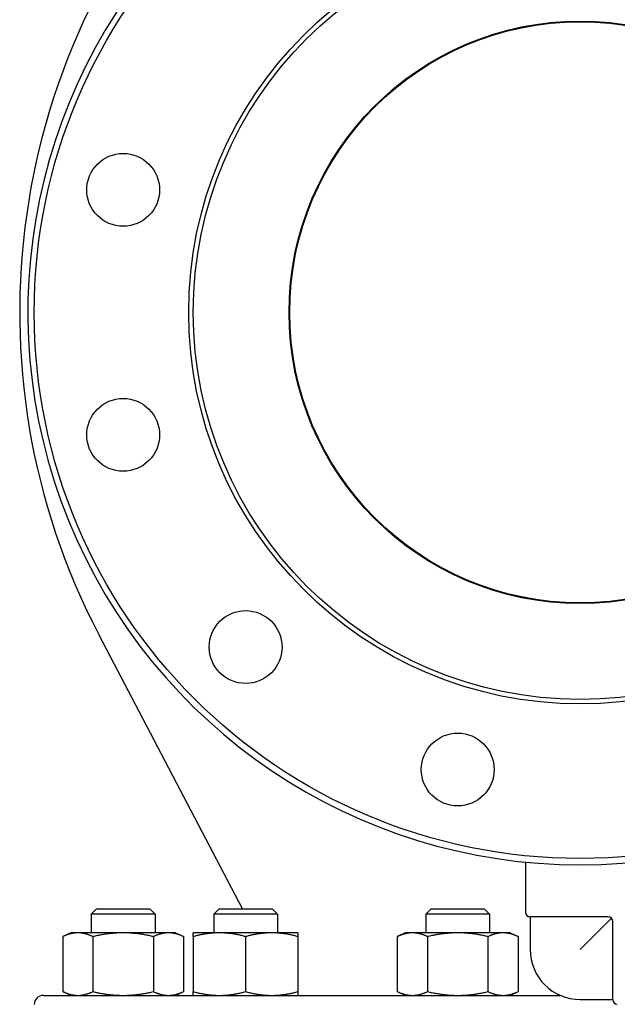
# Model space of a CAD drawing. Header units: inches. Extents: x 24 to 1128, y -94 to 748.
# Tile 354 of 573: x 609 to 617, y 300 to 313. Entities that reach past the tile are written whole.
import ezdxf

# ---------------------------------------------------------------- set-up
doc = ezdxf.new("R2010")
doc.units = ezdxf.units.IN
doc.header["$LTSCALE"] = 32
doc.header["$MEASUREMENT"] = 0
doc.layers.add('Visible (ANSI)', color=7, linetype='Continuous', lineweight=30)

msp = doc.modelspace()

# ---------------------------------------------------------------- linework, layer by layer
at = {"layer": 'Visible (ANSI)'}
for p, q in [((611.74421, 300.99862), (609.77472, 304.75596)), ((615.63339, 301.63778), (615.63339, 300.94862)), ((609.74029, 300.99862), (609.66738, 300.92571)), ((609.74029, 300.99862), (610.46946, 300.99862)), ((610.46946, 300.99862), (610.54238, 300.92571)), ((611.42262, 300.99862), (611.3497, 300.92571)), ((611.42262, 300.99862), (612.15178, 300.99862)), ((612.15178, 300.99862), (612.2247, 300.92571)), ((614.33649, 300.99862), (614.26357, 300.92571)), ((614.33649, 300.99862), (615.06565, 300.99862)), ((615.06565, 300.99862), (615.13857, 300.92571)), ((610.54238, 300.92571), (609.66738, 300.92571)), ((609.66738, 300.92571), (609.66738, 300.66762)), ((610.54238, 300.92571), (610.54238, 300.66762)), ((612.2247, 300.92571), (611.3497, 300.92571)), ((611.3497, 300.92571), (611.3497, 300.66762)), ((612.2247, 300.92571), (612.2247, 300.66762)), ((615.13857, 300.92571), (614.26357, 300.92571)), ((614.26357, 300.92571), (614.26357, 300.66762)), ((615.13857, 300.92571), (615.13857, 300.66762)), ((615.69589, 300.88612), (615.69589, 300.43862)), ((616.76839, 300.88612), (615.69589, 300.88612)), ((616.81259, 300.86782), (616.38339, 300.43862)), ((616.83089, 299.75112), (616.83089, 300.82362)), ((609.38588, 300.66762), (609.27465, 300.61576)), ((609.27465, 300.61576), (609.27465, 299.86049)), ((609.4822, 300.66762), (609.38588, 300.66762)), ((610.10488, 300.66762), (609.4822, 300.66762)), ((609.68976, 300.61576), (609.68976, 299.86049)), ((610.72755, 300.66762), (610.10488, 300.66762)), ((610.51999, 300.61576), (610.51999, 299.86049)), ((610.82388, 300.66762), (610.72755, 300.66762)), ((610.82388, 300.66762), (610.93511, 300.61576)), ((610.93511, 300.61576), (610.93511, 299.86049)), ((611.4277, 300.66762), (611.0682, 300.66762)), ((611.0682, 300.61576), (611.0682, 299.86049)), ((612.1467, 300.66762), (611.4277, 300.66762)), ((611.7872, 300.61576), (611.7872, 299.86049)), ((612.5062, 300.66762), (612.1467, 300.66762)), ((612.5062, 300.61576), (612.5062, 299.86049)), ((613.98207, 300.66762), (613.87084, 300.61576)), ((613.87084, 300.61576), (613.87084, 299.86049)), ((614.0784, 300.66762), (613.98207, 300.66762)), ((614.70107, 300.66762), (614.0784, 300.66762)), ((614.28596, 300.61576), (614.28596, 299.86049)), ((615.32374, 300.66762), (614.70107, 300.66762)), ((615.11618, 300.61576), (615.11618, 299.86049)), ((615.42007, 300.66762), (615.32374, 300.66762)), ((615.42007, 300.66762), (615.5313, 300.61576)), ((615.5313, 300.61576), (615.5313, 299.86049)), ((609.00839, 299.80862), (616.10816, 299.80862)), ((609.38588, 299.80862), (609.27465, 299.86049)), ((610.82388, 299.80862), (610.93511, 299.86049)), ((613.98207, 299.80862), (613.87084, 299.86049)), ((615.42007, 299.80862), (615.5313, 299.86049)), ((616.38339, 299.75112), (616.83089, 299.75112))]:
    msp.add_line(p, q, dxfattribs=at)
for centre, radius in [((616.38339, 309.18862), 7.5), ((616.38339, 309.18862), 5.378), ((616.38339, 309.18862), 5.315), ((616.38339, 309.18862), 4), ((616.38339, 309.18862), 3.99), ((610.10488, 310.87095), 0.5), ((610.10488, 307.5063), 0.5), ((611.7872, 304.59243), 0.5), ((614.70107, 302.91011), 0.5)]:
    msp.add_circle(centre, radius, dxfattribs=at)
for centre, radius, start, end in [((618.23122, 309.18862), 9.54783, 136.081373, 207.662302), ((616.38339, 309.18862), 7.588, 134.247392, 45.752608), ((615.69589, 300.94862), 0.0625, 180, 270), ((616.76839, 300.82362), 0.0625, 0, 90), ((616.38339, 300.43862), 0.6875, 180, 270), ((609.00839, 299.68362), 0.125, 90, 180), ((616.89339, 299.75112), 0.0625, 180, 270)]:
    msp.add_arc(centre, radius, start, end, dxfattribs=at)
for points in [[(609.4822, 300.66762), (609.38588, 300.66762), (609.27465, 300.61576)], [(609.68976, 300.61576), (609.57853, 300.66762), (609.4822, 300.66762)], [(610.10488, 300.66762), (609.91222, 300.66762), (609.68976, 300.61576)], [(610.51999, 300.61576), (610.29753, 300.66762), (610.10488, 300.66762)], [(610.72755, 300.66762), (610.63122, 300.66762), (610.51999, 300.61576)], [(610.93511, 300.61576), (610.82388, 300.66762), (610.72755, 300.66762)], [(611.0682, 300.61576), (611.0682, 300.66762), (611.0682, 300.66762)], [(611.4277, 300.66762), (611.26086, 300.66762), (611.0682, 300.61576)], [(611.7872, 300.61576), (611.59454, 300.66762), (611.4277, 300.66762)], [(612.1467, 300.66762), (611.97986, 300.66762), (611.7872, 300.61576)], [(612.5062, 300.61576), (612.31354, 300.66762), (612.1467, 300.66762)], [(612.5062, 300.66762), (612.5062, 300.66762), (612.5062, 300.61576)], [(614.0784, 300.66762), (613.98207, 300.66762), (613.87084, 300.61576)], [(614.28596, 300.61576), (614.17473, 300.66762), (614.0784, 300.66762)], [(614.70107, 300.66762), (614.50841, 300.66762), (614.28596, 300.61576)], [(615.11618, 300.61576), (614.89373, 300.66762), (614.70107, 300.66762)], [(615.32374, 300.66762), (615.22741, 300.66762), (615.11618, 300.61576)], [(615.5313, 300.61576), (615.42007, 300.66762), (615.32374, 300.66762)], [(609.27465, 299.86049), (609.38588, 299.80862), (609.4822, 299.80862)], [(609.4822, 299.80862), (609.57853, 299.80862), (609.68976, 299.86049)], [(609.68976, 299.86049), (609.91222, 299.80862), (610.10488, 299.80862)], [(610.10488, 299.80862), (610.29753, 299.80862), (610.51999, 299.86049)], [(610.51999, 299.86049), (610.63122, 299.80862), (610.72755, 299.80862)], [(610.72755, 299.80862), (610.82388, 299.80862), (610.93511, 299.86049)], [(611.0682, 299.86049), (611.26086, 299.80862), (611.4277, 299.80862)], [(611.0682, 299.80862), (611.0682, 299.80862), (611.0682, 299.86049)], [(611.4277, 299.80862), (611.59454, 299.80862), (611.7872, 299.86049)], [(611.7872, 299.86049), (611.97986, 299.80862), (612.1467, 299.80862)], [(612.1467, 299.80862), (612.31354, 299.80862), (612.5062, 299.86049)], [(612.5062, 299.86049), (612.5062, 299.80862), (612.5062, 299.80862)], [(613.87084, 299.86049), (613.98207, 299.80862), (614.0784, 299.80862)], [(614.0784, 299.80862), (614.17473, 299.80862), (614.28596, 299.86049)], [(614.28596, 299.86049), (614.50841, 299.80862), (614.70107, 299.80862)], [(614.70107, 299.80862), (614.89373, 299.80862), (615.11618, 299.86049)], [(615.11618, 299.86049), (615.22741, 299.80862), (615.32374, 299.80862)], [(615.32374, 299.80862), (615.42007, 299.80862), (615.5313, 299.86049)]]:
    msp.add_rational_spline(points, [1, 1.0379548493, 1], degree=2, dxfattribs=at)

doc.saveas('drawing.dxf')
